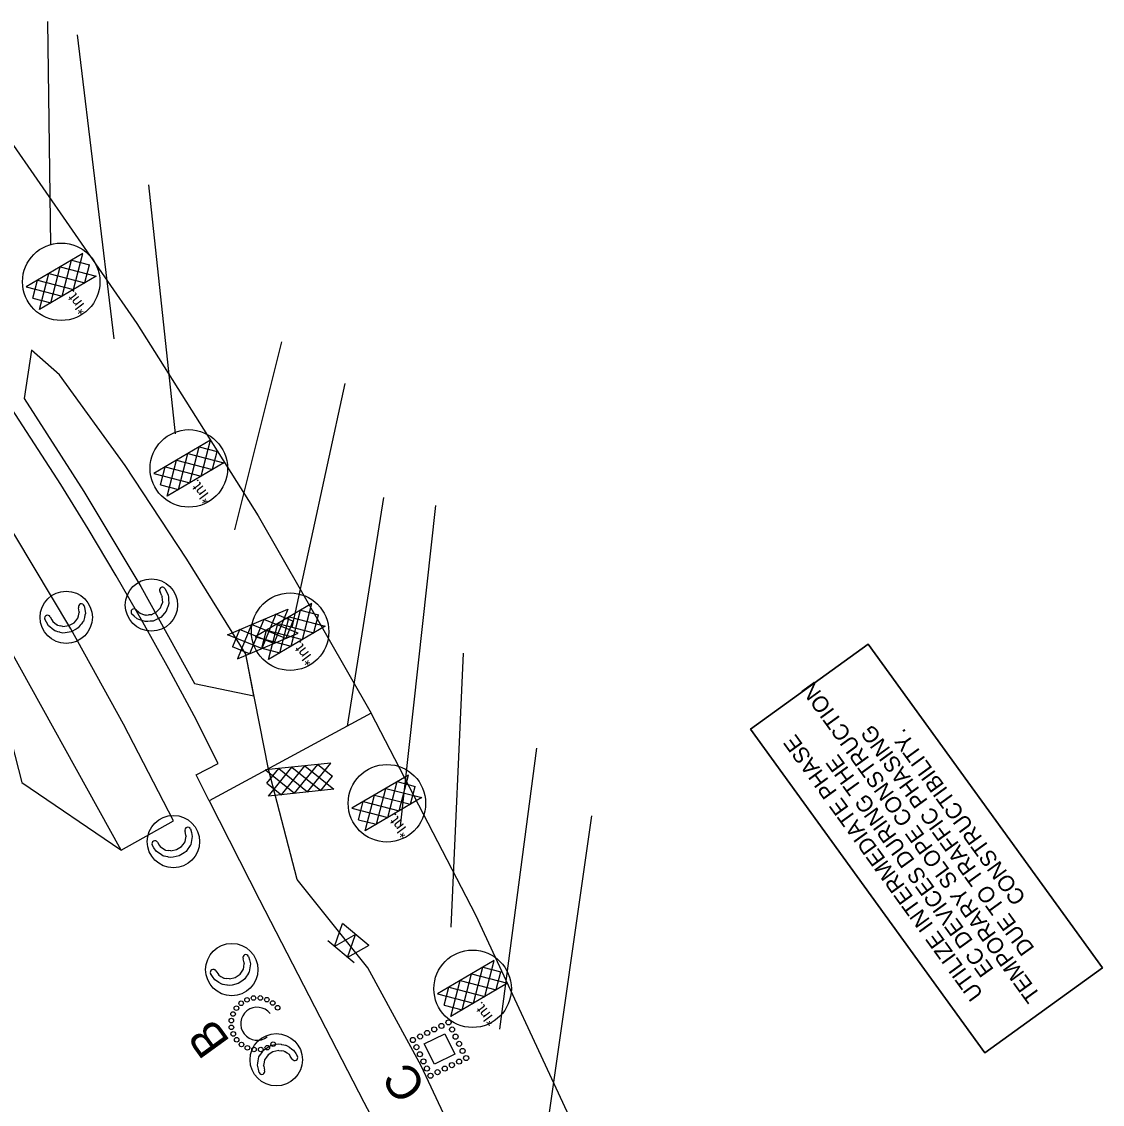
# Model space of a CAD drawing. Extents: x 400935 to 481562, y 415700 to 505362.
# Drawn here: x 475516.1 to 475991.6, y 502198.5 to 502674.7 of the extents above; entities that cross this region are included whole.
import ezdxf

# ---------------------------------------------------------------- set-up
doc = ezdxf.new("R2010")
doc.units = 0
for name, color, linetype in [('Coir Fiber Wattle with PAM Final CELL', 7, 'Continuous'), ('Excelsior Wattle Line Style Final', 7, 'Continuous'), ('Label B Final CELL', 7, 'Continuous'), ('Label C Both CELL', 7, 'Continuous'), ('Matting on Slope Note Final CELL', 7, 'Continuous'), ('Old_Level_2', 7, 'Continuous'), ('Prop Grid Mask', 7, 'Continuous'), ('Rock Inlet Sediment Trap Type C Both CELL', 7, 'Continuous'), ('Rock Pipe Inlet Sediment Trap Type B Final CELL', 7, 'Continuous'), ('Rock Silt Check Type A CG CELL', 7, 'Continuous'), ('Rock Silt Check Type A Final CELL', 7, 'Continuous'), ('Scratch_Level_4', 7, 'Continuous'), ('Special Sediment Control Fence Section Both CELL', 7, 'Continuous'), ('Temporary Silt Fence Both', 7, 'Continuous'), ('Temporary Silt Fence CG', 7, 'Continuous')]:
    doc.layers.add(name, color=color, linetype=linetype)

msp = doc.modelspace()

# ---------------------------------------------------------------- linework, layer by layer
at = {"layer": 'Coir Fiber Wattle with PAM Final CELL'}
for p, q in [((475577.8, 502422.17), (475576.98, 502423.84)), ((475577.8, 502422.17), (475577.95, 502421.87)), ((475578.06, 502420.4), (475577.95, 502421.87)), ((475578.14, 502419.37), (475578.06, 502420.4)), ((475541.38, 502415.08), (475541.13, 502416.93)), ((475566.44, 502416.05), (475567.58, 502415)), ((475575.45, 502415.05), (475577.19, 502416.9)), ((475577.19, 502416.9), (475577.62, 502418.02)), ((475577.62, 502418.02), (475578.14, 502419.37)), ((475528.66, 502412.92), (475529.4, 502411.56)), ((475529.4, 502411.56), (475529.78, 502410.87)), ((475529.78, 502410.87), (475530.65, 502410.18)), ((475539.11, 502410.29), (475539.88, 502411.21)), ((475539.88, 502411.21), (475540.81, 502412.32)), ((475540.81, 502412.32), (475541.06, 502413.32)), ((475541.06, 502413.32), (475541.43, 502414.75)), ((475541.38, 502415.08), (475541.43, 502414.75)), ((475567.58, 502415), (475568.16, 502414.46)), ((475568.16, 502414.46), (475569.2, 502414.1)), ((475569.2, 502414.1), (475570.57, 502413.62)), ((475570.81, 502413.64), (475570.57, 502413.62)), ((475570.81, 502413.64), (475571.91, 502413.74)), ((475573.1, 502413.85), (475571.91, 502413.74)), ((475573.1, 502413.85), (475575.44, 502415.04)), ((475575.45, 502415.05), (475575.44, 502415.04)), ((475530.65, 502410.18), (475531.79, 502409.29)), ((475532.02, 502409.23), (475531.79, 502409.29)), ((475532.02, 502409.23), (475533.1, 502408.98)), ((475534.26, 502408.7), (475533.1, 502408.98)), ((475534.26, 502408.7), (475536.86, 502409.08)), ((475536.87, 502409.09), (475536.86, 502409.08)), ((475536.87, 502409.09), (475539.11, 502410.29)), ((475588.37, 502316.8), (475588, 502318.63)), ((475588.16, 502315.02), (475588.43, 502316.48)), ((475588.37, 502316.8), (475588.43, 502316.48)), ((475575.81, 502313.81), (475576.64, 502312.5)), ((475576.64, 502312.5), (475577.07, 502311.83)), ((475577.07, 502311.83), (475577.98, 502311.21)), ((475577.98, 502311.21), (475579.18, 502310.39)), ((475581.68, 502309.97), (475584.25, 502310.52)), ((475584.26, 502310.53), (475584.25, 502310.52)), ((475584.26, 502310.53), (475586.42, 502311.87)), ((475586.42, 502311.87), (475587.13, 502312.84)), ((475587.13, 502312.84), (475587.97, 502314.01)), ((475587.97, 502314.01), (475588.16, 502315.02)), ((475579.41, 502310.35), (475579.18, 502310.39)), ((475579.41, 502310.35), (475580.5, 502310.17)), ((475581.68, 502309.97), (475580.5, 502310.17)), ((475613.96, 502260.71), (475613.53, 502262.52)), ((475613.67, 502257.9), (475613.82, 502258.92)), ((475613.82, 502258.92), (475614.04, 502260.38)), ((475613.96, 502260.71), (475614.04, 502260.38)), ((475601.52, 502257.28), (475602.39, 502256)), ((475602.39, 502256), (475602.84, 502255.35)), ((475602.84, 502255.35), (475603.78, 502254.76)), ((475603.78, 502254.76), (475605, 502253.98)), ((475605.23, 502253.95), (475605, 502253.98)), ((475605.23, 502253.95), (475606.34, 502253.8)), ((475607.52, 502253.64), (475606.34, 502253.8)), ((475607.52, 502253.64), (475610.07, 502254.29)), ((475610.08, 502254.29), (475610.07, 502254.29)), ((475610.08, 502254.29), (475612.19, 502255.71)), ((475612.19, 502255.71), (475612.86, 502256.7)), ((475612.86, 502256.7), (475613.67, 502257.9)), ((475624.5, 502220.27), (475623.8, 502219.29)), ((475626.65, 502221.63), (475624.5, 502220.27)), ((475626.65, 502221.63), (475626.66, 502221.63)), ((475629.23, 502222.2), (475626.66, 502221.63)), ((475629.23, 502222.2), (475630.4, 502222.01)), ((475631.5, 502221.83), (475630.4, 502222.01)), ((475631.5, 502221.83), (475631.73, 502221.79)), ((475632.94, 502220.99), (475631.73, 502221.79)), ((475633.85, 502220.37), (475632.94, 502220.99)), ((475634.28, 502219.71), (475633.85, 502220.37)), ((475622.78, 502217.1), (475622.52, 502215.65)), ((475622.59, 502215.32), (475622.52, 502215.65)), ((475622.59, 502215.32), (475622.97, 502213.5)), ((475622.96, 502218.11), (475622.78, 502217.1)), ((475623.8, 502219.29), (475622.96, 502218.11)), ((475635.12, 502218.4), (475634.28, 502219.71))]:
    msp.add_line(p, q, dxfattribs=at)
for points in [[(475579.05, 502425.41), (475579.76, 502424.02), (475580.59, 502422.4), (475580.66, 502421.57), (475580.74, 502420.56), (475580.88, 502418.78), (475580.87, 502418.74), (475580.72, 502418.32), (475580.7, 502418.25), (475580.37, 502417.35), (475580.15, 502416.72), (475579.65, 502415.34), (475578.96, 502414.57), (475577.24, 502412.68), (475577.23, 502412.67), (475574.87, 502411.5), (475573.95, 502411.05), (475572.82, 502410.98), (475572.58, 502410.96), (475571.62, 502410.9), (475570.89, 502410.86), (475570.72, 502410.85), (475570.36, 502410.82), (475570.35, 502410.82), (475568.93, 502411.34), (475567.67, 502411.8), (475566.91, 502412.08), (475565.6, 502413.25), (475564.45, 502414.29)], [(475543.59, 502417.75), (475543.83, 502416.21), (475544.1, 502414.41), (475543.89, 502413.6), (475543.65, 502412.62), (475543.21, 502410.88), (475543.18, 502410.85), (475542.91, 502410.5), (475542.87, 502410.44), (475542.27, 502409.69), (475541.86, 502409.17), (475540.95, 502408.02), (475540.04, 502407.51), (475537.81, 502406.27), (475537.8, 502406.27), (475535.19, 502405.91), (475534.17, 502405.78), (475533.08, 502406.07), (475532.85, 502406.13), (475531.92, 502406.38), (475531.21, 502406.57), (475531.05, 502406.62), (475530.69, 502406.71), (475530.69, 502406.72), (475529.51, 502407.66), (475528.46, 502408.5), (475527.83, 502409.01), (475526.96, 502410.54), (475526.2, 502411.89)], [(475590.4, 502319.61), (475590.73, 502318.09), (475591.12, 502316.31), (475590.97, 502315.49), (475590.79, 502314.49), (475590.47, 502312.73), (475590.45, 502312.7), (475590.19, 502312.33), (475590.15, 502312.27), (475589.61, 502311.48), (475589.23, 502310.94), (475588.4, 502309.73), (475587.53, 502309.16), (475585.39, 502307.77), (475585.37, 502307.77), (475582.79, 502307.25), (475581.78, 502307.04), (475580.67, 502307.27), (475580.44, 502307.31), (475579.49, 502307.5), (475578.78, 502307.64), (475578.61, 502307.68), (475578.25, 502307.75), (475578.24, 502307.75), (475577.01, 502308.62), (475575.91, 502309.39), (475575.24, 502309.85), (475574.28, 502311.32), (475573.43, 502312.62)], [(475615.9, 502263.58), (475616.28, 502262.07), (475616.73, 502260.31), (475616.61, 502259.49), (475616.47, 502258.48), (475616.2, 502256.71), (475616.18, 502256.67), (475615.94, 502256.3), (475615.91, 502256.24), (475615.39, 502255.43), (475615.03, 502254.87), (475614.24, 502253.64), (475613.39, 502253.04), (475611.3, 502251.58), (475611.29, 502251.58), (475608.72, 502250.96), (475607.72, 502250.72), (475606.6, 502250.91), (475606.37, 502250.95), (475605.42, 502251.1), (475604.7, 502251.22), (475604.53, 502251.25), (475604.17, 502251.31), (475604.16, 502251.31), (475602.89, 502252.13), (475601.77, 502252.86), (475601.09, 502253.31), (475600.08, 502254.74), (475599.18, 502256.01)], [(475620.57, 502212.5), (475620.23, 502214.02), (475619.83, 502215.79), (475619.97, 502216.62), (475620.15, 502217.61), (475620.46, 502219.38), (475620.48, 502219.41), (475620.73, 502219.78), (475620.77, 502219.84), (475621.31, 502220.63), (475621.68, 502221.18), (475622.51, 502222.39), (475623.38, 502222.97), (475625.51, 502224.37), (475625.52, 502224.37), (475628.1, 502224.92), (475629.11, 502225.13), (475630.22, 502224.91), (475630.45, 502224.87), (475631.4, 502224.69), (475632.11, 502224.55), (475632.28, 502224.51), (475632.64, 502224.44), (475632.65, 502224.44), (475633.89, 502223.58), (475635, 502222.82), (475635.66, 502222.36), (475636.64, 502220.9), (475637.49, 502219.61)]]:
    msp.add_lwpolyline(points, dxfattribs=at)
for centre in [(475573.17, 502418.09), (475535.68, 502412.7), (475582.84, 502314.05), (475608.53, 502257.76), (475628.1, 502218.11)]:
    msp.add_circle(centre, 11.5, dxfattribs=at)
for centre, radius, start, end in [((475578.01, 502424.62), 1.3, 37.1236, 217.1236), ((475542.36, 502417.34), 1.3, 18.4676, 198.4676), ((475565.51, 502415.09), 1.33, 46.011, 217.1236), ((475527.47, 502412.31), 1.33, 27.3549, 198.4676), ((475589.2, 502319.12), 1.3, 22.2248, 202.2248), ((475574.67, 502313.12), 1.33, 31.1121, 202.2248), ((475614.71, 502263.05), 1.3, 24.22, 204.22), ((475600.4, 502256.55), 1.33, 33.1074, 204.22), ((475636.26, 502219.1), 1.33, 211.5166, 22.6293), ((475621.77, 502213), 1.3, 202.6293, 22.6293)]:
    msp.add_arc(centre, radius, start, end, dxfattribs=at)
at = {"layer": 'Excelsior Wattle Line Style Final'}
msp.add_line((475559.8, 502310.34), (475433.65, 502537.77), dxfattribs=at)
at = {"layer": 'Matting on Slope Note Final CELL'}
for p, q in [((475532.77, 502519.32), (475520.45, 502530.13)), ((475561.57, 502479.42), (475532.77, 502519.32)), ((475588.69, 502438.34), (475561.57, 502479.42)), ((475614.66, 502396.51), (475588.69, 502438.34)), ((475618.3, 502378.11), (475614.66, 502396.51)), ((475503.97, 502387.33), (475516.14, 502340.03)), ((475516.14, 502340.03), (475559.7, 502310.48)), ((475559.8, 502310.34), (475582.9, 502323.13)), ((475559.7, 502310.48), (475559.8, 502310.34))]:
    msp.add_line(p, q, dxfattribs=at)
for points in [[(475582.9, 502323.13), (475560.94, 502365.71), (475537.66, 502407.62), (475513.04, 502448.75), (475487.09, 502489.07), (475459.86, 502528.53), (475432.16, 502540.95)], [(475520.45, 502530.13), (475517.11, 502508.95), (475543.47, 502467.98), (475568.51, 502426.19), (475592.18, 502383.63), (475618.3, 502378.11)]]:
    msp.add_lwpolyline(points, dxfattribs=at)
at = {"layer": 'Old_Level_2'}
for p, q in [((475543, 502572.69), (475518.09, 502558.04)), ((475538.9, 502556.88), (475543, 502572.69)), ((475533.9, 502553.94), (475538.05, 502569.78)), ((475538.05, 502569.78), (475545.96, 502567.7)), ((475543.92, 502559.89), (475545.96, 502567.7)), ((475523.95, 502548.08), (475528.05, 502563.9)), ((475528.05, 502563.9), (475543.9, 502559.82)), ((475528.95, 502551.01), (475533.05, 502566.84)), ((475533.05, 502566.84), (475548.86, 502562.74)), ((475518.09, 502558.04), (475533.9, 502553.94)), ((475521.02, 502553.03), (475523.09, 502560.98)), ((475523.09, 502560.98), (475538.9, 502556.88)), ((475548.86, 502562.74), (475523.95, 502548.08)), ((475521.02, 502553.03), (475528.95, 502551.01)), ((475599.14, 502490.62), (475574.23, 502475.96)), ((475590.04, 502471.86), (475594.19, 502487.7)), ((475594.19, 502487.7), (475602.09, 502485.62)), ((475595.04, 502474.81), (475599.14, 502490.62)), ((475580.09, 502466.01), (475584.19, 502481.82)), ((475584.19, 502481.82), (475600.04, 502477.75)), ((475585.09, 502468.94), (475589.19, 502484.76)), ((475589.19, 502484.76), (475605, 502480.66)), ((475600.06, 502477.81), (475602.09, 502485.62)), ((475577.16, 502470.96), (475579.23, 502478.91)), ((475579.23, 502478.91), (475595.04, 502474.81)), ((475605, 502480.66), (475580.09, 502466.01)), ((475574.23, 502475.96), (475590.04, 502471.86)), ((475577.16, 502470.96), (475585.09, 502468.94)), ((475643.7, 502418.81), (475618.79, 502404.16)), ((475634.6, 502400.06), (475638.74, 502415.9)), ((475638.74, 502415.9), (475646.65, 502413.82)), ((475639.6, 502403), (475643.7, 502418.81)), ((475629.65, 502397.13), (475633.74, 502412.96)), ((475633.74, 502412.96), (475649.55, 502408.86)), ((475644.61, 502406.01), (475646.65, 502413.82)), ((475621.72, 502399.15), (475623.78, 502407.1)), ((475623.78, 502407.1), (475639.6, 502403)), ((475624.64, 502394.2), (475628.74, 502410.01)), ((475649.55, 502408.86), (475624.64, 502394.2)), ((475628.74, 502410.01), (475644.6, 502405.94)), ((475618.79, 502404.16), (475634.6, 502400.06)), ((475621.72, 502399.15), (475629.65, 502397.13)), ((475686.28, 502343.34), (475661.37, 502328.69)), ((475677.18, 502324.59), (475681.32, 502340.42)), ((475681.32, 502340.42), (475689.23, 502338.35)), ((475682.18, 502327.53), (475686.28, 502343.34)), ((475667.22, 502318.73), (475671.32, 502334.54)), ((475671.32, 502334.54), (475687.18, 502330.47)), ((475672.23, 502321.66), (475676.32, 502337.48)), ((475676.32, 502337.48), (475692.13, 502333.38)), ((475687.19, 502330.54), (475689.23, 502338.35)), ((475664.3, 502323.68), (475666.36, 502331.63)), ((475666.36, 502331.63), (475682.18, 502327.53)), ((475692.13, 502333.38), (475667.22, 502318.73)), ((475661.37, 502328.69), (475677.18, 502324.59)), ((475664.3, 502323.68), (475672.23, 502321.66)), ((475723.99, 502261.77), (475699.08, 502247.12)), ((475714.89, 502243.02), (475719.04, 502258.86)), ((475719.04, 502258.86), (475726.94, 502256.78)), ((475719.89, 502245.96), (475723.99, 502261.77)), ((475709.94, 502240.09), (475714.04, 502255.91)), ((475714.04, 502255.91), (475729.85, 502251.82)), ((475724.91, 502248.97), (475726.94, 502256.78)), ((475702.01, 502242.11), (475704.08, 502250.06)), ((475704.08, 502250.06), (475719.89, 502245.96)), ((475704.94, 502237.16), (475709.04, 502252.97)), ((475729.85, 502251.82), (475704.94, 502237.16)), ((475709.04, 502252.97), (475724.89, 502248.9)), ((475699.08, 502247.12), (475714.89, 502243.02)), ((475702.01, 502242.11), (475709.94, 502240.09))]:
    msp.add_line(p, q, dxfattribs=at)
msp.add_lwpolyline([(475991.58, 502258.61), (475888.52, 502400.95), (475836.75, 502363.47), (475939.81, 502221.13)], close=True, dxfattribs=at)
for centre in [(475533.5, 502560.26), (475589.64, 502478.18), (475634.2, 502406.38), (475676.78, 502330.91), (475714.49, 502249.34)]:
    msp.add_circle(centre, 17.04, dxfattribs=at)
at = {"layer": 'Prop Grid Mask'}
msp.add_lwpolyline([(475939.81, 502221.13), (475836.75, 502363.47), (475888.52, 502400.95), (475991.58, 502258.61)], close=True, dxfattribs=at)
at = {"layer": 'Rock Inlet Sediment Trap Type C Both CELL'}
msp.add_lwpolyline([(475697.67, 502216.15), (475693.24, 502225.11), (475702.21, 502229.54), (475706.62, 502220.57)], close=True, dxfattribs=at)
for centre in [(475703.9, 502234.55), (475691.35, 502228.35), (475694.49, 502229.9), (475697.62, 502231.45), (475700.76, 502233), (475705.45, 502231.41), (475688.21, 502226.8), (475689.76, 502223.66), (475707, 502228.27), (475708.55, 502225.13), (475691.3, 502220.53), (475710.1, 502221.99), (475711.64, 502218.85), (475692.85, 502217.39), (475694.4, 502214.25), (475702.23, 502214.21), (475705.37, 502215.75), (475708.51, 502217.3), (475695.95, 502211.11), (475699.09, 502212.66)]:
    msp.add_circle(centre, 1.12, dxfattribs=at)
at = {"layer": 'Rock Pipe Inlet Sediment Trap Type B Final CELL'}
for centre in [(475612.65, 502242.95), (475615.21, 502244.46), (475618.09, 502245.26), (475621.07, 502245.29), (475623.96, 502244.55), (475626.55, 502243.08), (475609.09, 502238.23), (475610.56, 502240.82), (475628.68, 502240.99), (475608.34, 502235.34), (475608.37, 502232.36), (475609.17, 502229.48), (475610.69, 502226.91), (475612.81, 502224.82), (475626.72, 502224.95), (475615.41, 502223.36), (475618.3, 502222.61), (475621.28, 502222.64), (475624.15, 502223.44)]:
    msp.add_circle(centre, 1.01, dxfattribs=at)
msp.add_arc((475619.69, 502233.95), 7.26, 38.036, 308.0272, dxfattribs=at)
at = {"layer": 'Rock Silt Check Type A CG CELL'}
for p, q in [((475606.59, 502405.03), (475633.19, 502416.32)), ((475633.19, 502416.32), (475627.07, 502401.17)), ((475622.56, 502411.8), (475616.39, 502396.64)), ((475627.85, 502414.06), (475621.73, 502398.91)), ((475637.7, 502405.68), (475622.56, 502411.8)), ((475635.45, 502411.03), (475627.85, 502414.06)), ((475635.45, 502411.03), (475632.36, 502403.42)), ((475611.85, 502407.21), (475608.82, 502399.73)), ((475617.22, 502409.54), (475611.1, 502394.39)), ((475611.1, 502394.39), (475637.7, 502405.68)), ((475627.07, 502401.17), (475611.88, 502407.27)), ((475632.36, 502403.42), (475617.22, 502409.54)), ((475621.73, 502398.91), (475606.59, 502405.03)), ((475616.39, 502396.64), (475608.82, 502399.73))]:
    msp.add_line(p, q, dxfattribs=at)
at = {"layer": 'Rock Silt Check Type A Final CELL'}
for p, q in [((475652.15, 502348.62), (475623.41, 502345.57)), ((475641.88, 502335.92), (475652.15, 502348.62)), ((475623.41, 502345.57), (475636.11, 502335.31)), ((475624.01, 502339.8), (475629.18, 502346.18)), ((475624.63, 502334.09), (475634.89, 502346.79)), ((475629.18, 502346.18), (475641.88, 502335.92)), ((475630.4, 502334.69), (475640.66, 502347.4)), ((475634.89, 502346.79), (475647.65, 502336.53)), ((475636.11, 502335.31), (475646.43, 502348.02)), ((475640.66, 502347.4), (475653.37, 502337.14)), ((475646.43, 502348.02), (475652.77, 502342.86)), ((475624.01, 502339.8), (475630.4, 502334.69)), ((475647.69, 502336.59), (475652.77, 502342.86)), ((475653.37, 502337.14), (475624.63, 502334.09))]:
    msp.add_line(p, q, dxfattribs=at)
at = {"layer": 'Scratch_Level_4'}
for p, q in [((475528.87, 502576.39), (475527.53, 502674.66)), ((475556.77, 502535.22), (475540.65, 502668.8)), ((475583.79, 502493.45), (475572.07, 502602.83)), ((475609.91, 502451.12), (475630.56, 502533.89)), ((475635.11, 502408.23), (475658.4, 502515.46)), ((475659.38, 502364.82), (475675.37, 502465.45)), ((475682.72, 502320.89), (475698.26, 502461.88)), ((475705.11, 502276.47), (475710.46, 502396.98)), ((475726.54, 502231.59), (475742.77, 502355.21)), ((475747.02, 502186.22), (475766.89, 502325.43))]:
    msp.add_line(p, q, dxfattribs=at)
msp.add_lwpolyline([(475509.79, 502624.01), (475566.78, 502541.85), (475620.19, 502457.31), (475669.92, 502370.56), (475598.56, 502332.05), (475592.79, 502343.45), (475602.6, 502348.43), (475591.91, 502369.33), (475580.77, 502390.03), (475569.42, 502410.6), (475557.64, 502430.94), (475545.32, 502451.6), (475533.29, 502471.06), (475506.41, 502512.33)], dxfattribs=at)
msp.add_lwpolyline([(475928.39, 501719.22), (475959.9, 501733.65), (475919.52, 501825.13), (475879.14, 501916.62), (475838.76, 502008.1), (475798.38, 502099.59), (475758, 502191.07), (475715.88, 502281.76), (475669.92, 502370.56), (475598.56, 502332.05), (475620.79, 502288.38), (475666.66, 502199.52), (475713.23, 502111.03), (475760.5, 502022.9), (475808.46, 501935.15), (475856.98, 501847.72)], close=True, dxfattribs=at)
at = {"layer": 'Special Sediment Control Fence Section Both CELL'}
for p, q in [((475668.76, 502268.33), (475657.3, 502278)), ((475662.31, 502260.69), (475650.85, 502270.36))]:
    msp.add_line(p, q, dxfattribs=at)
for points in [[(475663.03, 502273.17), (475653.71, 502267.94), (475657.3, 502278)], [(475668.76, 502268.33), (475659.45, 502263.11), (475663.03, 502273.17)]]:
    msp.add_lwpolyline(points, dxfattribs=at)
at = {"layer": 'Temporary Silt Fence Both'}
msp.add_lwpolyline([(475733.48, 502125.59), (475712.66, 502171.06), (475691.9, 502215.5), (475668.44, 502258.48), (475637.35, 502297.41), (475637.35, 502297.41), (475637.35, 502297.41)], dxfattribs=at)
at = {"layer": 'Temporary Silt Fence CG'}
msp.add_lwpolyline([(475637.35, 502297.41), (475624.69, 502345.91), (475614.66, 502396.51)], dxfattribs=at)

# ---------------------------------------------------------------- texts
at = {"layer": 'Label B Final CELL'}
msp.add_text('B', height=15, rotation=125.9074, dxfattribs=at).set_placement((475608.1, 502226.18))
at = {"layer": 'Label C Both CELL'}
msp.add_text('C', height=15, rotation=125.9074, dxfattribs=at).set_placement((475694.66, 502206.45))
at = {"layer": 'Old_Level_2'}
for s, height, rotation, p in [('*Int.', 4.746, 127.1236, (475545.46, 502548.16)), ('*Int.', 4.746, 127.1236, (475600.11, 502464.84)), ('*Int.', 4.746, 127.1236, (475645.27, 502393.76)), ('TEMPORARY SLOPE CONSTRUCTION', 7, 125.9069, (475964.63, 502246.42)), ('DUE TO TRAFFIC PHASING', 7, 125.9069, (475961.99, 502267.12)), ('CONSTRUCTIBILITY.', 7, 125.9069, (475958.25, 502289.32)), ('UTILIZE INTERMEDIATE PHASE', 7, 125.9069, (475939.44, 502247.11)), ('EC DEVICES DURING THE ', 7, 125.9069, (475944.08, 502257.74)), ('*Int.', 4.746, 127.1236, (475687.08, 502317.95)), ('*Int.', 4.746, 127.1236, (475725.09, 502235.14))]:
    msp.add_text(s, height=height, rotation=rotation, dxfattribs=at).set_placement(p)

doc.saveas('drawing.dxf')
